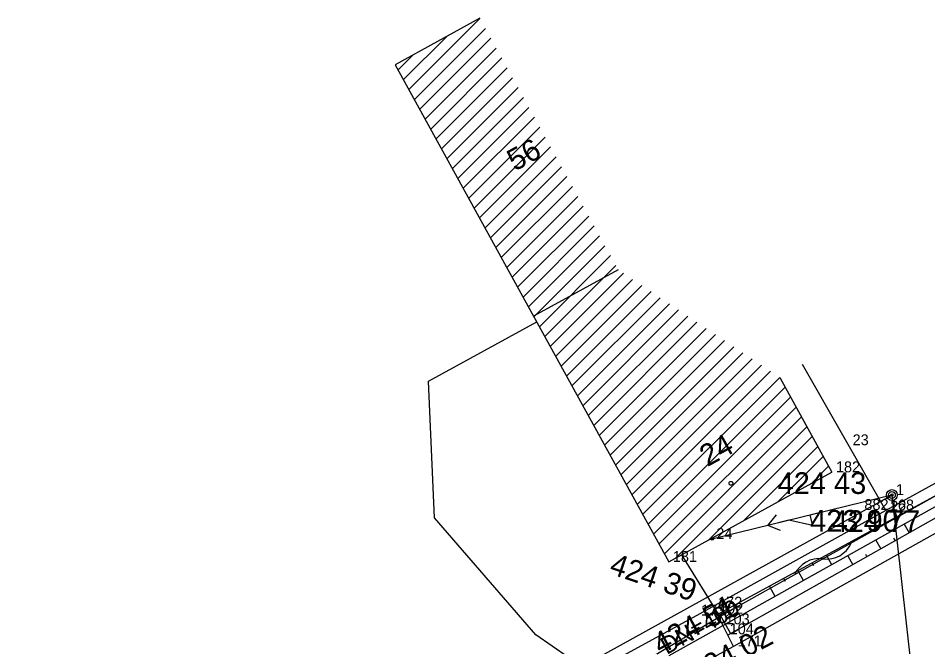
# Model space of a CAD drawing. Extents: x -559180 to -551373, y -1076947 to -1072071.
# Drawn here: x -554826.46 to -554784.47, y -1072936.69 to -1072907.67 of the extents above; entities that cross this region are included whole.
import ezdxf

# ---------------------------------------------------------------- set-up
doc = ezdxf.new("R2010")
doc.units = 0
for name, color, linetype in [('12_PLOTY', 7, 'Continuous'), ('13_PLOTY', 7, 'Continuous'), ('14_BUDOVY', 7, 'Continuous'), ('17_KOMUNIKACE', 7, 'Continuous'), ('18_POLOHOPIS', 7, 'Continuous'), ('1_VODA_ZN', 7, 'Continuous'), ('20_EL_ZN', 7, 'Continuous'), ('26_SRAFY', 7, 'Continuous'), ('27_HRANA_PATA', 7, 'Continuous'), ('2_VODOVOD', 7, 'Continuous'), ('30_SDEL_ZN', 7, 'Continuous'), ('32', 7, 'Continuous'), ('3_BODY', 7, 'Continuous'), ('40_KANAL_ZN', 7, 'Continuous'), ('47_ZN_STAV_OBJ$', 7, 'Continuous'), ('49_POPIS_KANAL', 7, 'Continuous'), ('54_C_POPISNA', 7, 'Continuous'), ('6_VYSKY', 7, 'Continuous'), ('NNnadzemní', 7, 'Continuous')]:
    doc.layers.add(name, color=color, linetype=linetype)

# ---------------------------------------------------------------- blocks, each defined once
blk = doc.blocks.new('POINT_DISPLAY')
blk.add_line((0, 0), (0, 0))
blk = doc.blocks.new('VYUST')
at = {"layer": '40_KANAL_ZN'}
for p, q in [((-0.35, 0.5), (0, 0.5)), ((0, 0.5), (0, -0.5)), ((0, 0), (3, 0.001)), ((-0.35, -0.5), (0, -0.5))]:
    blk.add_line(p, q, dxfattribs=at)
blk = doc.blocks.new('JS400')
at = {"layer": '49_POPIS_KANAL'}
blk.add_text('DN=400', height=0.8, rotation=0, dxfattribs=at).set_placement((0.698, -0.047))
blk = doc.blocks.new('SLDP')
at = {"layer": '20_EL_ZN'}
for radius in [0.25, 0.158, 0.05]:
    blk.add_circle((0, 0), radius, dxfattribs=at)
blk = doc.blocks.new('T')
at = {"layer": '6_VYSKY'}
blk.add_circle((0, 0), 0.05, dxfattribs=at)
blk = doc.blocks.new('BZ')
at = {"layer": '47_ZN_STAV_OBJ$'}
blk.add_circle((0, 0), 0.0875, dxfattribs=at)
blk = doc.blocks.new('ELNN')
at = {"layer": '20_EL_ZN'}
for p, q in [((0.5, 0), (0.5, 0.5)), ((0.5, 0.5), (1.5, 0)), ((0, 0), (0.5, 0)), ((1.5, 0), (2.5, 0))]:
    blk.add_line(p, q, dxfattribs=at)
blk.add_lwpolyline([(2, 0.375), (2.5, 0), (2, -0.375)], dxfattribs=at)
blk = doc.blocks.new('SDEP')
at = {"layer": '30_SDEL_ZN'}
for centre, radius, start, end in [((0.75, -1.001), 1.251, 53.1529, 126.8469), ((2.25, 1), 1.25, 233.13, 306.8698)]:
    blk.add_arc(centre, radius, start, end, dxfattribs=at)

msp = doc.modelspace()

# ---------------------------------------------------------------- linework, layer by layer
at = {"layer": '12_PLOTY'}
for p, q in [((-554786.41, -1072930.39), (-554790.261, -1072923.65)), ((-554780.65, -1072927.21), (-554786.41, -1072930.39)), ((-554786.41, -1072930.39), (-554795.13, -1072935.25)), ((-554795.13, -1072935.25), (-554799.4, -1072937.57))]:
    msp.add_line(p, q, dxfattribs=at)
at = {"layer": '13_PLOTY'}
for p, q in [((-554782.77, -1072928.97), (-554793.27, -1072934.84)), ((-554793.27, -1072934.84), (-554793.86, -1072935.18)), ((-554794.08, -1072935.31), (-554799.57, -1072938.56)), ((-554793.86, -1072935.18), (-554794.08, -1072935.31))]:
    msp.add_line(p, q, dxfattribs=at)
at = {"layer": '14_BUDOVY'}
for p, q in [((-554805.151, -1072907.665), (-554809.054, -1072909.811)), ((-554809.054, -1072909.811), (-554802.67, -1072921.422)), ((-554798.767, -1072919.276), (-554802.67, -1072921.422)), ((-554802.67, -1072921.422), (-554796.43, -1072932.77)), ((-554791.309, -1072924.249), (-554788.9, -1072928.63)), ((-554796.43, -1072932.77), (-554788.9, -1072928.63))]:
    msp.add_line(p, q, dxfattribs=at)
at = {"layer": '17_KOMUNIKACE'}
for p, q in [((-554779.86, -1072929.06), (-554793.44, -1072936.67)), ((-554793.44, -1072936.67), (-554798.8, -1072939.53))]:
    msp.add_line(p, q, dxfattribs=at)
at = {"layer": '18_POLOHOPIS'}
for p, q in [((-554795.836, -1072932.444), (-554794.08, -1072935.31)), ((-554793.44, -1072936.67), (-554794.368, -1072934.825))]:
    msp.add_line(p, q, dxfattribs=at)
at = {"layer": '26_SRAFY'}
for p, q in [((-554785.561, -1072931.027), (-554785.335, -1072931.428)), ((-554786.865, -1072931.758), (-554786.635, -1072932.163)), ((-554786.053, -1072931.674), (-554785.985, -1072931.795)), ((-554788.908, -1072932.903), (-554789.153, -1072932.454)), ((-554788.168, -1072932.488), (-554787.936, -1072932.898)), ((-554787.355, -1072932.408), (-554787.286, -1072932.531)), ((-554789.735, -1072932.949), (-554789.809, -1072932.812)), ((-554790.212, -1072933.634), (-554790.465, -1072933.17)), ((-554791.516, -1072934.365), (-554791.777, -1072933.886)), ((-554791.044, -1072933.669), (-554791.121, -1072933.528))]:
    msp.add_line(p, q, dxfattribs=at)
at = {"layer": '27_HRANA_PATA'}
for p, q in [((-554780.442, -1072927.698), (-554794.18, -1072935.198)), ((-554780.283, -1072928.069), (-554793.81, -1072935.65)), ((-554780.11, -1072928.475), (-554793.699, -1072936.155))]:
    msp.add_line(p, q, dxfattribs=at)
at = {"layer": '2_VODOVOD'}
msp.add_lwpolyline([(-554799.12, -1072938.93), (-554800.3, -1072937.7), (-554802.564, -1072936.143), (-554807.251, -1072930.732), (-554807.519, -1072924.43), (-554802.524, -1072921.684)], dxfattribs=at)
at = {"layer": '32'}
for p, q in [((-554808.423, -1072910.958), (-554805.144, -1072907.678)), ((-554808.173, -1072911.414), (-554804.893, -1072908.134)), ((-554808.674, -1072910.502), (-554806.676, -1072908.504)), ((-554807.922, -1072911.87), (-554804.642, -1072908.591)), ((-554807.671, -1072912.327), (-554804.391, -1072909.047)), ((-554808.925, -1072910.045), (-554808.247, -1072909.367)), ((-554807.42, -1072912.783), (-554804.14, -1072909.503)), ((-554807.169, -1072913.239), (-554803.889, -1072909.959)), ((-554806.918, -1072913.695), (-554803.639, -1072910.416)), ((-554806.667, -1072914.152), (-554803.388, -1072910.872)), ((-554806.417, -1072914.608), (-554803.137, -1072911.328)), ((-554806.166, -1072915.064), (-554802.886, -1072911.784)), ((-554805.915, -1072915.52), (-554802.635, -1072912.241)), ((-554805.664, -1072915.977), (-554802.384, -1072912.697)), ((-554805.413, -1072916.433), (-554802.133, -1072913.153)), ((-554805.162, -1072916.889), (-554801.883, -1072913.609)), ((-554804.911, -1072917.345), (-554801.632, -1072914.066)), ((-554804.661, -1072917.802), (-554801.381, -1072914.522)), ((-554804.41, -1072918.258), (-554801.13, -1072914.978)), ((-554804.159, -1072918.714), (-554800.879, -1072915.434)), ((-554803.908, -1072919.17), (-554800.628, -1072915.891)), ((-554803.657, -1072919.627), (-554800.377, -1072916.347)), ((-554803.406, -1072920.083), (-554800.127, -1072916.803)), ((-554803.155, -1072920.539), (-554799.876, -1072917.259)), ((-554802.905, -1072920.995), (-554799.625, -1072917.716)), ((-554802.654, -1072921.452), (-554799.374, -1072918.172)), ((-554802.403, -1072921.908), (-554799.123, -1072918.628)), ((-554802.152, -1072922.364), (-554798.872, -1072919.084)), ((-554801.901, -1072922.82), (-554798.521, -1072919.44)), ((-554801.65, -1072923.277), (-554798.097, -1072919.723)), ((-554801.399, -1072923.733), (-554797.672, -1072920.006)), ((-554801.148, -1072924.189), (-554797.248, -1072920.289)), ((-554800.898, -1072924.645), (-554796.824, -1072920.572)), ((-554800.647, -1072925.101), (-554796.4, -1072920.854)), ((-554800.396, -1072925.558), (-554795.976, -1072921.137)), ((-554800.145, -1072926.014), (-554795.551, -1072921.42)), ((-554799.894, -1072926.47), (-554795.127, -1072921.703)), ((-554799.643, -1072926.926), (-554794.703, -1072921.986)), ((-554799.392, -1072927.383), (-554794.279, -1072922.269)), ((-554799.142, -1072927.839), (-554793.854, -1072922.552)), ((-554798.891, -1072928.295), (-554793.43, -1072922.835)), ((-554798.64, -1072928.751), (-554793.006, -1072923.117)), ((-554798.389, -1072929.208), (-554792.582, -1072923.4)), ((-554798.138, -1072929.664), (-554792.157, -1072923.683)), ((-554797.887, -1072930.12), (-554791.733, -1072923.966)), ((-554797.636, -1072930.576), (-554791.309, -1072924.249)), ((-554797.385, -1072931.033), (-554791.058, -1072924.705)), ((-554797.135, -1072931.489), (-554790.807, -1072925.161)), ((-554796.884, -1072931.945), (-554790.556, -1072925.618)), ((-554796.633, -1072932.401), (-554790.306, -1072926.074)), ((-554796.129, -1072932.604), (-554790.055, -1072926.53)), ((-554794.558, -1072931.741), (-554789.804, -1072926.986)), ((-554792.988, -1072930.877), (-554789.553, -1072927.443)), ((-554791.417, -1072930.014), (-554789.302, -1072927.899)), ((-554789.846, -1072929.15), (-554789.051, -1072928.355))]:
    msp.add_line(p, q, dxfattribs=at)
at = {"layer": 'NNnadzemní'}
for p, q in [((-554826.46, -1072951.98), (-554786.13, -1072929.68)), ((-554786.13, -1072929.68), (-554794.568, -1072931.746)), ((-554786.13, -1072929.68), (-554782.99, -1072957.62))]:
    msp.add_line(p, q, dxfattribs=at)

# ---------------------------------------------------------------- block references
at = {"layer": '1_VODA_ZN'}
for p in [(-554788.13, -1072927.38), (-554788.9, -1072928.63), (-554786.13, -1072929.68), (-554787.4, -1072930.37), (-554786.41, -1072930.39), (-554786.39, -1072930.45), (-554794.42, -1072931.71), (-554796.43, -1072932.77), (-554794.34, -1072934.88), (-554794.11, -1072935.16), (-554795.13, -1072935.25), (-554793.81, -1072935.65), (-554793.62, -1072936.11), (-554793.44, -1072936.67)]:
    msp.add_blockref('POINT_DISPLAY', p, dxfattribs=at)
at = {"layer": '20_EL_ZN'}
msp.add_blockref('SLDP', (-554786.13, -1072929.68), dxfattribs=at)
at = {"layer": '20_EL_ZN', "xscale": 0.9999984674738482, "yscale": 0.9999984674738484, "rotation": -166.2405212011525}
msp.add_blockref('ELNN', (-554789.426, -1072930.486), dxfattribs=at)
at = {"layer": '30_SDEL_ZN', "xscale": 1.000000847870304, "yscale": 1.000000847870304, "rotation": 29.207343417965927}
msp.add_blockref('SDEP', (-554790.625, -1072933.361), dxfattribs=at)
at = {"layer": '32'}
msp.add_blockref('POINT_DISPLAY', (-554791.309, -1072924.249), dxfattribs=at)
msp.add_blockref('POINT_DISPLAY', (-554791.309, -1072924.249), dxfattribs=at)
at = {"layer": '40_KANAL_ZN', "xscale": 0.9999989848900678, "yscale": 0.9999989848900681, "rotation": -150.85523969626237}
msp.add_blockref('VYUST', (-554793.81, -1072935.65), dxfattribs=at)
at = {"layer": '47_ZN_STAV_OBJ$'}
msp.add_blockref('BZ', (-554793.559, -1072929.14), dxfattribs=at)
at = {"layer": '49_POPIS_KANAL', "xscale": 1.0000009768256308, "yscale": 1.0000009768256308, "rotation": 29.21009032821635}
msp.add_blockref('JS400', (-554797.155, -1072937.368), dxfattribs=at)
at = {"layer": '6_VYSKY'}
msp.add_blockref('T', (-554794.42, -1072931.71), dxfattribs=at)
msp.add_blockref('T', (-554794.42, -1072931.71), dxfattribs=at)

# ---------------------------------------------------------------- texts
at = {"layer": '3_BODY'}
for s, p in [(' 23', (-554788.13, -1072927.38)), (' 182', (-554788.9, -1072928.63)), (' 1', (-554786.13, -1072929.68)), ('882', (-554787.4, -1072930.37)), (' 168', (-554786.41, -1072930.39)), (' 22', (-554786.39, -1072930.45)), (' 24', (-554794.42, -1072931.71)), (' 181', (-554796.43, -1072932.77)), (' 173', (-554795.13, -1072935.25)), (' 172', (-554794.34, -1072934.88)), ('102', (-554794.11, -1072935.16)), ('103', (-554793.81, -1072935.65)), ('104', (-554793.62, -1072936.11)), (' 171', (-554793.44, -1072936.67))]:
    msp.add_text(s, height=0.5, dxfattribs=at).set_placement(p)
at = {"layer": '54_C_POPISNA'}
for s, p in [('56', (-554803.536, -1072914.751)), ('24', (-554794.649, -1072928.394))]:
    msp.add_text(s, height=1, rotation=28.802, dxfattribs=at).set_placement(p)
at = {"layer": '6_VYSKY'}
for s, p in [('424 43', (-554791.405, -1072929.63)), ('423 90', (-554789.905, -1072931.37)), ('424 77', (-554788.915, -1072931.39))]:
    msp.add_text(s, height=1, dxfattribs=at).set_placement(p)
for s, rotation, p in [('424 39', 341.2155, (-554799.225, -1072933.291)), ('424 51', 27.9298, (-554796.816, -1072937.071)), ('424 02', 27.7814, (-554795.143, -1072938.407))]:
    msp.add_text(s, height=1, rotation=rotation, dxfattribs=at).set_placement(p)

doc.saveas('drawing.dxf')
